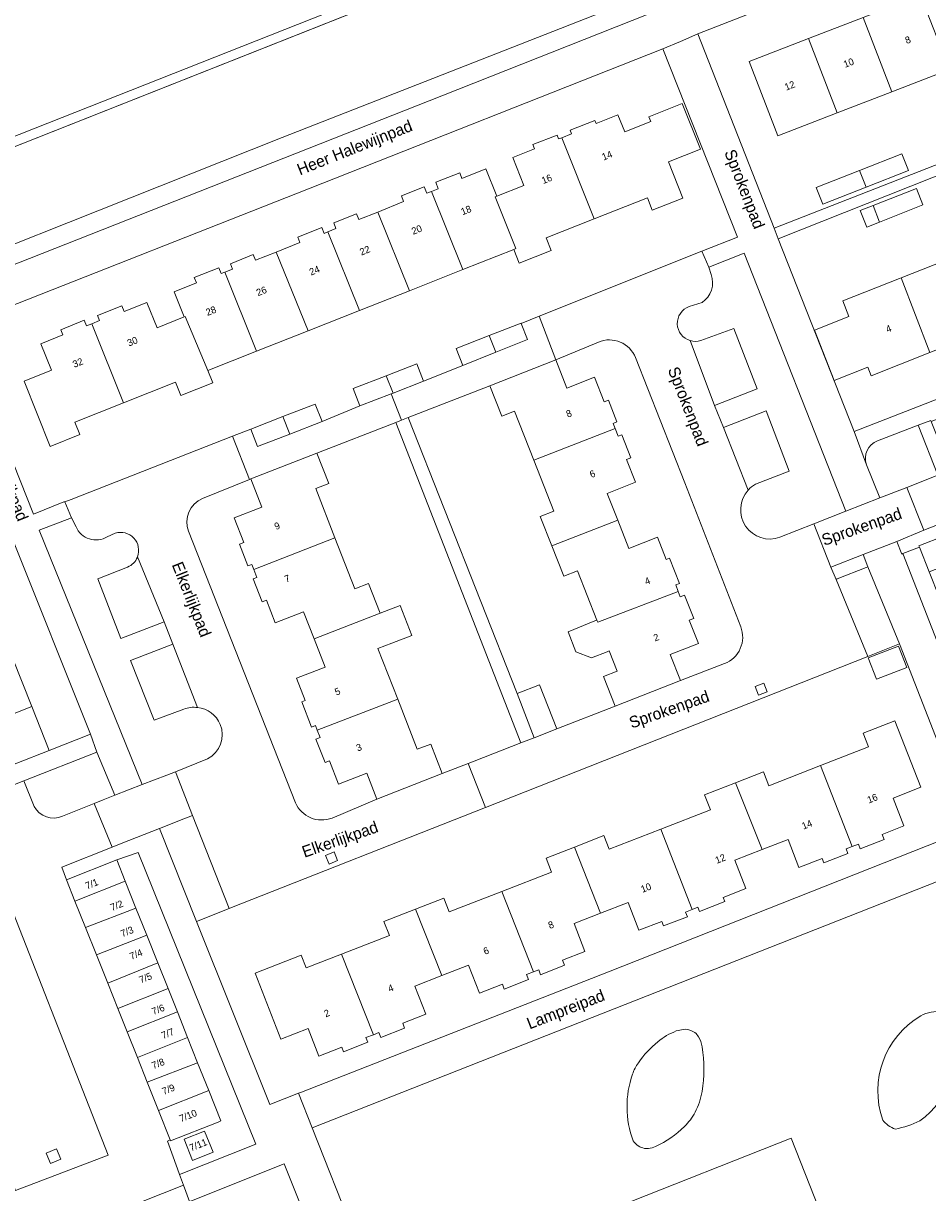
# Model space of a CAD drawing. Header units: metres. Extents: x 151448 to 154749, y 463108 to 465296.
# Tile 411 of 449: x 154455 to 154553, y 464586 to 464713. Entities that reach past the tile are written whole.
import ezdxf
from ezdxf.enums import TextEntityAlignment as Align

# ---------------------------------------------------------------- set-up
doc = ezdxf.new("R2010")
doc.units = ezdxf.units.M
for name, color, linetype, lineweight in [('B-PV-GK-BESCHOEIING-G', 253, 'Continuous', 9), ('B-PV-GR-BEPLANTING_CULTUUR_BODEMBEDEKKER-GV', 253, 'Continuous', 9), ('B-PV-GR-BEPLANTING_CULTUUR_HEESTERS-GV', 253, 'Continuous', 9), ('B-PV-GR-GROENVOORZIENING-GV', 253, 'Continuous', 9), ('B-PV-OG-BEBOUWING-GV', 1, 'Continuous', 9), ('B-PV-OG-BEBOUWING-T18', 2, 'Continuous', 9), ('B-PV-OG-TERREIN_BEGROEID-GV', 253, 'Continuous', 9), ('B-PV-OG-TERREIN_ERF-GV', 253, 'Continuous', 9), ('B-PV-OG-TERREIN_OEVER-GV', 253, 'Continuous', 9), ('B-PV-OG-TOPOGRAFIE-T18', 2, 'Continuous', 9), ('B-PV-OG-WATER_SLOOT-GV', 253, 'Continuous', 9), ('B-PV-VH-HALFVERHARDING_GRASBETONSTEEN-GV', 253, 'Continuous', 9), ('B-PV-VH-OPENVERHARDING_BETONSTRAATSTEEN-GV', 253, 'Continuous', 9), ('B-PV-VH-OPENVERHARDING_TEGEL-GV', 253, 'Continuous', 9)]:
    doc.layers.add(name, color=color, linetype=linetype, lineweight=lineweight)
doc.styles.add('Drong', font='txt', dxfattribs={"height": 1.8})

msp = doc.modelspace()

# ---------------------------------------------------------------- linework, layer by layer
at = {"layer": 'B-PV-GK-BESCHOEIING-G', "flags": 128}
msp.add_lwpolyline([(154430.828, 464690.141), (154449.265, 464697.349), (154518.059, 464724.611)], dxfattribs=at)
at = {"layer": 'B-PV-GR-BEPLANTING_CULTUUR_BODEMBEDEKKER-GV', "flags": 128}
for points in [[(154462.62, 464628.354), (154463.612, 464628.758), (154464.843, 464629.259), (154462.907, 464633.906), (154455.036, 464630.805), (154456.146, 464628.038)], [(154459.214, 464626.966), (154462.62, 464628.354)]]:
    msp.add_lwpolyline(points, dxfattribs=at)
at = {"layer": 'B-PV-GR-BEPLANTING_CULTUUR_BODEMBEDEKKER-GV'}
msp.add_lwpolyline([(154456.146, 464628.038, 0.3904218), (154459.214, 464626.966)], format="xyb", dxfattribs=at)
at = {"layer": 'B-PV-GR-BEPLANTING_CULTUUR_BODEMBEDEKKER-GV', "flags": 128}
for points in [[(154477.204, 464617.018), (154473.252, 464627.071), (154472.298, 464626.693), (154469.669, 464625.654), (154473.679, 464615.629)], [(154470.84, 464592.036), (154470.532, 464591.908), (154471.626, 464588.911), (154471.844, 464588.313), (154480.064, 464591.581), (154467.375, 464623.064), (154465.073, 464622.256), (154465.987, 464619.964), (154467.141, 464617.07), (154468.311, 464614.136), (154469.494, 464611.17), (154470.606, 464608.381), (154471.614, 464605.854), (154472.71, 464603.105), (154473.797, 464600.38), (154475, 464597.364), (154476.306, 464594.089), (154475.999, 464593.967), (154470.883, 464591.927)], [(154487.972, 464621.82), (154488.902, 464622.186), (154488.536, 464623.116), (154487.606, 464622.75)], [(154472.324, 464592.108), (154474.538, 464592.997), (154475.457, 464590.711), (154473.242, 464589.821)], [(154485.722, 464582.984), (154483.131, 464589.466), (154473.124, 464585.475), (154473.52, 464584.482), (154475.726, 464579.05), (154478.932, 464580.351)]]:
    msp.add_lwpolyline(points, close=True, dxfattribs=at)
at = {"layer": 'B-PV-GR-BEPLANTING_CULTUUR_HEESTERS-GV', "flags": 128}
for points in [[(154536.629, 464657.08), (154540.294, 464658.518), (154543.738, 464659.881), (154532.784, 464687.728), (154528.942, 464686.239), (154529.21, 464685.435)], [(154528.235, 464682.415), (154526.827, 464681.98)], [(154528.108, 464678.316), (154531.652, 464679.597), (154534.184, 464673.104), (154529.567, 464671.317), (154530.55, 464668.934), (154535.137, 464670.721), (154537.639, 464664.198), (154533.976, 464662.798)], [(154533.229, 464662.199), (154533.2, 464662.165)], [(154460.674, 464658.211), (154460.197, 464659.164), (154456.712, 464657.853), (154467.819, 464630.398), (154470.489, 464631.419), (154471.393, 464631.765), (154474.851, 464633.162)], [(154464.903, 464657.526), (154464.039, 464657.139)], [(154467.291, 464654.932), (154467.305, 464654.973)], [(154472.291, 464638.523), (154469.102, 464637.331), (154466.541, 464643.795), (154471.128, 464645.552), (154470.175, 464647.965), (154465.498, 464646.163), (154463.026, 464652.581), (154466.243, 464653.862)], [(154527.855, 464603.184), (154527.58, 464603.53)]]:
    msp.add_lwpolyline(points, dxfattribs=at)
at = {"layer": 'B-PV-GR-BEPLANTING_CULTUUR_HEESTERS-GV'}
for points in [[(154529.21, 464685.435, -0.3433007), (154528.235, 464682.415)], [(154526.827, 464681.98, 0.7258659), (154526.952, 464678.303)], [(154526.952, 464678.303, 0.1600338), (154528.108, 464678.316)], [(154533.2, 464662.165, 0.7810347), (154536.629, 464657.08)], [(154533.976, 464662.798, 0.0771502), (154533.229, 464662.199)], [(154464.039, 464657.139, -0.4612678), (154460.674, 464658.211)], [(154467.305, 464654.973, 0.6258356), (154464.903, 464657.526)], [(154466.243, 464653.862, 0.2030293), (154467.291, 464654.932)], [(154473.794, 464638.706, 0.1324634), (154472.291, 464638.523)], [(154476.225, 464636.891, 0.2727273), (154473.794, 464638.706)], [(154474.851, 464633.162, 0.3941518), (154476.225, 464636.891)], [(154525.45, 464603.798, 0.0832299), (154523.45, 464602.63)], [(154526.2, 464603.97, 0.0479256), (154525.45, 464603.798)], [(154527.001, 464603.867, 0.1236381), (154526.2, 464603.97)], [(154527.58, 464603.53, 0.0675832), (154527.001, 464603.867)], [(154523.45, 464602.63, 0.0673454), (154521.352, 464600.377)], [(154528.23, 464602.09, 0.0976163), (154527.855, 464603.184)], [(154528.225, 464597.268, 0.0777685), (154528.23, 464602.09)], [(154521.352, 464600.377, 0.0706988), (154520.72, 464599.13)], [(154520.72, 464599.13, 0.0876124), (154520.132, 464595.547)], [(154527.48, 464595.03, 0.0719935), (154528.225, 464597.268)], [(154520.132, 464595.547, 0.0942204), (154520.788, 464591.94)], [(154526.323, 464593.486, 0.0796103), (154527.48, 464595.03)], [(154523.22, 464591.34, 0.0824938), (154526.323, 464593.486)], [(154520.788, 464591.94, 0.0643207), (154521.341, 464591.405)], [(154521.341, 464591.405, 0.1072213), (154522.02, 464591.13)], [(154522.02, 464591.13, 0.0881437), (154522.44, 464591.113)], [(154522.44, 464591.113, 0.0650949), (154523.22, 464591.34)]]:
    msp.add_lwpolyline(points, format="xyb", dxfattribs=at)
at = {"layer": 'B-PV-GR-BEPLANTING_CULTUUR_HEESTERS-GV', "flags": 128}
for points in [[(154553.837, 464650.537), (154552.731, 464653.345), (154551.678, 464656.021), (154549.889, 464655.317), (154555.341, 464641.401), (154557.152, 464642.114), (154556.047, 464644.922), (154554.942, 464647.729)], [(154546.098, 464644.212), (154549.538, 464645.573), (154546.13, 464653.907), (154545.93, 464653.83), (154542.819, 464652.601), (154542.685, 464652.536)]]:
    msp.add_lwpolyline(points, close=True, dxfattribs=at)
at = {"layer": 'B-PV-GR-GROENVOORZIENING-GV', "flags": 128}
for points in [[(154533.952, 464640.978), (154534.318, 464640.048), (154535.248, 464640.414), (154534.882, 464641.344)], [(154458.565, 464591.082), (154457.461, 464590.613), (154457.929, 464589.509), (154459.034, 464589.977)]]:
    msp.add_lwpolyline(points, close=True, dxfattribs=at)
at = {"layer": 'B-PV-OG-BEBOUWING-GV', "flags": 128}
for points in [[(154545.599, 464713.177), (154548.723, 464705.17), (154554.912, 464707.561), (154551.791, 464715.569)], [(154548.723, 464705.17), (154545.599, 464713.177), (154539.717, 464710.904), (154542.815, 464702.887)], [(154542.815, 464702.887), (154539.717, 464710.904), (154533.294, 464708.423), (154536.391, 464700.405)], [(154513.082, 464700.199), (154516.599, 464691.433), (154522.333, 464693.703), (154522.853, 464692.389), (154526.155, 464693.695), (154524.61, 464697.6), (154528.041, 464698.958), (154526.094, 464703.877), (154522.496, 464702.453), (154522.695, 464701.951), (154519.884, 464700.84), (154519.155, 464702.682), (154516.799, 464701.75), (154516.672, 464702.073), (154513.991, 464701.012), (154514.145, 464700.62)], [(154516.599, 464691.433), (154513.082, 464700.199), (154512.748, 464700.067), (154512.58, 464700.49), (154509.97, 464699.457), (154510.157, 464698.986), (154507.797, 464698.052), (154508.99, 464695.035), (154506.065, 464693.878), (154505.885, 464693.807), (154508.132, 464688.238), (154507.906, 464688.147), (154508.488, 464686.676), (154511.948, 464688.045), (154511.419, 464689.383)], [(154545.921, 464694.851), (154550.508, 464696.646), (154549.795, 464698.469), (154545.216, 464696.677)], [(154506.065, 464693.878), (154504.898, 464696.827), (154502.319, 464695.807), (154502.08, 464696.411), (154499.492, 464695.387), (154499.764, 464694.699), (154499.031, 464694.409), (154502.404, 464685.969), (154507.906, 464688.147), (154508.132, 464688.238), (154505.885, 464693.807)], [(154545.216, 464696.677), (154540.529, 464694.843), (154541.242, 464693.02), (154545.921, 464694.851)], [(154493.222, 464692.177), (154496.657, 464683.695), (154502.404, 464685.969), (154499.031, 464694.409), (154498.519, 464694.206), (154498.246, 464694.895), (154495.779, 464693.918), (154496.023, 464693.304)], [(154546.68, 464692.887), (154547.37, 464691.103), (154552.053, 464692.949), (154551.351, 464694.729)], [(154491.269, 464681.562), (154496.657, 464683.695), (154493.222, 464692.177), (154491.187, 464691.359), (154490.935, 464691.985), (154488.48, 464690.998), (154488.724, 464690.393), (154487.837, 464690.037)], [(154547.37, 464691.103), (154546.68, 464692.887), (154545.283, 464692.337), (154545.997, 464690.562)], [(154491.269, 464681.562), (154487.837, 464690.037), (154487.447, 464689.88), (154487.195, 464690.507), (154484.6, 464689.464), (154484.827, 464688.9), (154482.26, 464687.868), (154485.706, 464679.36)], [(154482.26, 464687.868), (154480.04, 464686.976), (154479.791, 464687.596), (154477.324, 464686.604), (154477.555, 464686.033), (154476.713, 464685.694), (154480.147, 464677.16), (154485.706, 464679.36)], [(154555.653, 464687.406), (154549.702, 464685.07), (154552.819, 464677.005), (154558.787, 464679.368)], [(154472.354, 464680.866), (154472.46, 464680.911), (154474.907, 464675.086), (154480.147, 464677.16), (154476.713, 464685.694), (154476.335, 464685.542), (154476.083, 464686.17), (154473.433, 464685.104), (154473.662, 464684.534), (154471.267, 464683.571)], [(154549.702, 464685.07), (154549.521, 464684.999), (154543.407, 464682.601), (154544.077, 464680.895), (154540.353, 464679.421), (154542.499, 464673.999), (154546.098, 464675.424), (154546.468, 464674.491), (154552.819, 464677.005)], [(154462.383, 464680.132), (154465.804, 464671.594), (154471.419, 464673.816), (154471.988, 464672.378), (154475.438, 464673.743), (154474.907, 464675.086), (154472.46, 464680.911), (154472.354, 464680.866), (154469.411, 464679.683), (154468.311, 464682.419), (154465.851, 464681.429), (154465.598, 464682.058), (154462.995, 464681.01), (154463.214, 464680.466)], [(154457.868, 464666.887), (154461.075, 464668.156), (154460.539, 464669.511), (154465.804, 464671.594), (154462.383, 464680.132), (154461.81, 464679.901), (154461.566, 464680.509), (154459.018, 464679.484), (154459.244, 464678.922), (154456.882, 464677.972), (154458.027, 464675.123), (154455.078, 464673.939)], [(154508.718, 464680.152), (154508.704, 464680.187), (154505.247, 464678.855), (154505.968, 464677.052), (154509.407, 464678.418)], [(154505.968, 464677.052), (154505.247, 464678.855), (154501.684, 464677.44), (154502.4, 464675.635)], [(154494.879, 464672.648), (154498.161, 464673.913), (154497.438, 464675.789), (154494.124, 464674.511)], [(154518.852, 464668.804), (154518.627, 464669.377), (154519.044, 464669.541), (154518.126, 464671.876), (154517.66, 464671.692), (154516.619, 464674.345), (154513.638, 464673.174), (154512.447, 464676.227), (154505.322, 464673.428), (154506.607, 464670.157), (154508.001, 464670.705), (154510.089, 464665.39)], [(154491.299, 464671.268), (154494.665, 464672.565), (154494.879, 464672.648), (154494.124, 464674.511), (154490.576, 464673.143)], [(154482.988, 464670.098), (154483.743, 464668.222), (154487.219, 464669.578), (154486.485, 464671.461)], [(154483.743, 464668.222), (154482.988, 464670.098), (154479.535, 464668.751), (154480.27, 464666.868)], [(154519.128, 464658.927), (154517.993, 464661.817), (154521.052, 464663.018), (154520.089, 464665.471), (154520.541, 464665.649), (154519.563, 464668.138), (154519.174, 464667.985), (154518.852, 464668.804), (154510.089, 464665.39), (154512.243, 464659.906), (154510.768, 464659.327), (154512.016, 464656.149)], [(154479.541, 464663.377), (154480.73, 464660.323), (154477.746, 464659.162), (154478.78, 464656.506), (154478.314, 464656.325), (154479.224, 464653.987), (154479.64, 464654.149), (154479.85, 464653.609), (154488.615, 464657.023), (154486.547, 464662.334), (154487.943, 464662.877), (154486.668, 464666.152)], [(154525.65, 464651.243), (154525.379, 464651.932), (154525.802, 464652.098), (154524.73, 464654.826), (154524.357, 464654.68), (154523.41, 464657.09), (154520.326, 464655.878), (154519.128, 464658.927), (154512.016, 464656.149), (154513.299, 464652.884), (154514.787, 464653.469), (154516.879, 464648.142), (154516.973, 464647.904)], [(154558.258, 464655.519), (154557.153, 464658.327), (154551.627, 464656.152), (154551.678, 464656.021), (154552.731, 464653.345)], [(154486.362, 464646.13), (154493.474, 464648.908), (154492.232, 464652.097), (154490.756, 464651.523), (154488.615, 464657.023), (154479.85, 464653.609), (154480.183, 464652.755), (154479.794, 464652.604), (154480.764, 464650.112), (154481.217, 464650.288), (154482.173, 464647.833), (154485.235, 464649.025)], [(154525.888, 464641.617), (154524.787, 464644.421), (154527.833, 464645.617), (154526.849, 464648.124), (154527.325, 464648.311), (154526.335, 464650.831), (154525.882, 464650.652), (154525.65, 464651.243), (154516.973, 464647.904), (154516.879, 464648.142), (154516.657, 464648.055), (154513.765, 464646.893), (154514.602, 464644.731), (154516.305, 464644.082), (154517.98, 464644.731), (154518.187, 464644.812), (154519.05, 464642.616), (154517.59, 464642.042), (154518.844, 464638.85)], [(154486.362, 464646.13), (154487.55, 464643.08), (154484.462, 464641.877), (154485.402, 464639.464), (154485.029, 464639.319), (154486.092, 464636.588), (154486.515, 464636.752), (154486.707, 464636.258), (154495.384, 464639.597), (154493.254, 464645.067), (154494.744, 464645.647), (154496.916, 464646.493), (154495.658, 464649.726), (154493.474, 464648.908)], [(154446.449, 464644.204), (154449.521, 464636.285), (154455.893, 464638.801), (154452.774, 464646.701)], [(154546.159, 464644.062), (154547.059, 464641.754), (154550.314, 464643.023), (154549.414, 464645.332)], [(154512.554, 464636.397), (154510.692, 464641.171), (154508.262, 464640.209), (154510.122, 464635.448)], [(154486.707, 464636.258), (154487.014, 464635.471), (154486.56, 464635.294), (154487.542, 464632.772), (154488.019, 464632.957), (154488.996, 464630.448), (154492.046, 464631.635), (154493.139, 464628.829), (154500.191, 464631.575), (154498.947, 464634.77), (154497.485, 464634.201), (154495.384, 464639.597)], [(154540.998, 464632.433), (154544.431, 464623.704), (154545.095, 464623.963), (154545.29, 464623.463), (154547.869, 464624.468), (154547.657, 464625.011), (154550.017, 464625.93), (154548.845, 464628.938), (154551.833, 464630.102), (154549.039, 464637.272), (154545.625, 464635.942), (154546.202, 464634.461)], [(154531.85, 464630.582), (154534.728, 464623.373), (154537.506, 464624.456), (154538.68, 464621.444), (154541.195, 464622.424), (154541.385, 464621.937), (154543.964, 464622.942), (154543.767, 464623.446), (154544.431, 464623.704), (154540.998, 464632.433), (154535.438, 464630.267), (154534.859, 464631.754)], [(154527.165, 464616.92), (154527.766, 464617.154), (154527.948, 464616.688), (154530.69, 464617.756), (154530.508, 464618.222), (154532.946, 464619.172), (154531.76, 464622.217), (154534.728, 464623.373), (154531.85, 464630.582), (154528.491, 464629.273), (154529.12, 464627.66), (154523.773, 464625.577)], [(154514.457, 464623.651), (154517.256, 464616.503), (154520.242, 464617.666), (154521.41, 464614.667), (154523.884, 464615.631), (154524.077, 464615.136), (154526.639, 464616.134), (154526.442, 464616.638), (154527.165, 464616.92), (154523.773, 464625.577), (154518.218, 464623.412), (154517.642, 464624.892)], [(154506.63, 464618.87), (154510.024, 464610.191), (154510.596, 464610.414), (154510.805, 464609.877), (154513.392, 464610.885), (154513.173, 464611.449), (154515.591, 464612.392), (154514.42, 464615.398), (154517.256, 464616.503), (154514.457, 464623.651), (154511.395, 464622.458), (154511.981, 464620.955)], [(154465.073, 464622.256), (154459.65, 464620.094), (154460.56, 464617.812), (154465.987, 464619.964)], [(154461.697, 464614.96), (154467.141, 464617.07), (154465.987, 464619.964), (154460.56, 464617.812)], [(154510.024, 464610.191), (154506.63, 464618.87), (154500.941, 464616.654), (154500.364, 464618.134), (154497.312, 464616.945), (154500.16, 464609.773), (154503.039, 464610.894), (154504.211, 464607.886), (154506.675, 464608.846), (154506.879, 464608.322), (154509.499, 464609.343), (154509.282, 464609.902)], [(154467.141, 464617.07), (154461.697, 464614.96), (154462.875, 464612.008), (154468.311, 464614.136)], [(154492.762, 464603.4), (154493.348, 464603.628), (154493.549, 464603.112), (154496.134, 464604.119), (154495.931, 464604.639), (154498.404, 464605.603), (154497.225, 464608.63), (154500.16, 464609.773), (154497.312, 464616.945), (154493.893, 464615.613), (154494.481, 464614.106), (154489.325, 464612.098)], [(154468.311, 464614.136), (154462.875, 464612.008), (154464.088, 464608.967), (154469.494, 464611.17)], [(154465.187, 464606.21), (154470.606, 464608.381), (154469.494, 464611.17), (154464.088, 464608.967)], [(154492.762, 464603.4), (154489.325, 464612.098), (154485.508, 464610.611), (154484.973, 464611.985), (154480.002, 464610.049), (154482.778, 464602.922), (154485.708, 464604.063), (154486.866, 464601.091), (154489.35, 464602.058), (154489.545, 464601.558), (154492.155, 464602.575), (154491.956, 464603.086)], [(154466.179, 464603.722), (154471.614, 464605.854), (154470.606, 464608.381), (154465.187, 464606.21)], [(154471.614, 464605.854), (154466.179, 464603.722), (154467.293, 464600.929), (154472.71, 464603.105)], [(154467.293, 464600.929), (154468.351, 464598.276), (154473.797, 464600.38), (154472.71, 464603.105)], [(154468.351, 464598.276), (154469.569, 464595.222), (154475, 464597.364), (154473.797, 464600.38)], [(154475, 464597.364), (154469.569, 464595.222), (154470.84, 464592.036), (154470.883, 464591.927), (154475.999, 464593.967), (154476.306, 464594.089)], [(154472.324, 464592.108), (154473.242, 464589.821), (154475.457, 464590.711), (154474.538, 464592.997)]]:
    msp.add_lwpolyline(points, close=True, dxfattribs=at)
at = {"layer": 'B-PV-OG-TERREIN_BEGROEID-GV', "flags": 128}
for points in [[(154521.691, 464715.398), (154520.763, 464715.035), (154482.923, 464700.238), (154430.273, 464679.3), (154408.608, 464700.119), (154392.04, 464716.133), (154391.888, 464716.074)], [(154382.665, 464715.31), (154366.164, 464708.727), (154332.347, 464695.337), (154333.519, 464692.405), (154339.571, 464694.817), (154391.898, 464715.667), (154398.302, 464709.591), (154429.905, 464679.153), (154431.454, 464677.661), (154445.213, 464683.079), (154500.139, 464704.706), (154522.419, 464713.523), (154521.691, 464715.398)], [(154547.402, 464661.336), (154550.329, 464662.456), (154553.671, 464663.783), (154551.546, 464669.175), (154547.166, 464667.498)], [(154545.965, 464664.905), (154547.402, 464661.336)], [(154527.58, 464603.53), (154527.855, 464603.184)]]:
    msp.add_lwpolyline(points, dxfattribs=at)
at = {"layer": 'B-PV-OG-TERREIN_BEGROEID-GV'}
for points in [[(154547.166, 464667.498, 0.4091163), (154545.965, 464664.905)], [(154547.72, 464594.19, -0.3582138), (154551.83, 464605.44)], [(154551.83, 464605.44, 0.3582138), (154547.72, 464594.19)], [(154551.83, 464605.44, -0.1510055), (154554.107, 464605.876)], [(154554.107, 464605.876, 0.1510055), (154551.83, 464605.44)], [(154523.45, 464602.63, -0.0832299), (154525.45, 464603.798)], [(154525.45, 464603.798, -0.0479256), (154526.2, 464603.97)], [(154526.2, 464603.97, -0.1236381), (154527.001, 464603.867)], [(154527.001, 464603.867, -0.0675832), (154527.58, 464603.53)], [(154555.33, 464604.28, -0.3116307), (154551.726, 464594.095)], [(154551.726, 464594.095, 0.3116307), (154555.33, 464604.28)], [(154521.352, 464600.377, -0.0673454), (154523.45, 464602.63)], [(154527.855, 464603.184, -0.0976163), (154528.23, 464602.09)], [(154528.23, 464602.09, -0.0777685), (154528.225, 464597.268)], [(154520.72, 464599.13, -0.0706988), (154521.352, 464600.377)], [(154520.132, 464595.547, -0.0876124), (154520.72, 464599.13)], [(154528.225, 464597.268, -0.0719935), (154527.48, 464595.03)], [(154520.788, 464591.94, -0.0942204), (154520.132, 464595.547)], [(154527.48, 464595.03, -0.0796103), (154526.323, 464593.486)], [(154526.323, 464593.486, -0.0824938), (154523.22, 464591.34)], [(154549.083, 464593.213, -0.1530563), (154547.72, 464594.19)], [(154547.72, 464594.19, 0.1530563), (154549.083, 464593.213)], [(154551.726, 464594.095, -0.0650323), (154549.083, 464593.213)], [(154549.083, 464593.213, 0.0650323), (154551.726, 464594.095)], [(154521.341, 464591.405, -0.0643207), (154520.788, 464591.94)], [(154522.02, 464591.13, -0.1072213), (154521.341, 464591.405)], [(154522.44, 464591.113, -0.0881437), (154522.02, 464591.13)], [(154523.22, 464591.34, -0.0650949), (154522.44, 464591.113)]]:
    msp.add_lwpolyline(points, format="xyb", dxfattribs=at)
at = {"layer": 'B-PV-OG-TERREIN_BEGROEID-GV', "flags": 128}
for points in [[(154486.17, 464593.338), (154517.623, 464513.781), (154550.655, 464526.946), (154587.411, 464541.511), (154582.619, 464553.655), (154556.076, 464620.919)], [(154554.504, 464549.984), (154537.836, 464592.222), (154519.104, 464584.832), (154535.81, 464542.576)], [(154554.504, 464549.984), (154535.81, 464542.576), (154519.104, 464584.832), (154537.836, 464592.222)]]:
    msp.add_lwpolyline(points, close=True, dxfattribs=at)
at = {"layer": 'B-PV-OG-TERREIN_ERF-GV', "flags": 128}
for points in [[(154527.781, 464711.405), (154536.008, 464690.424), (154581.473, 464708.223), (154573.233, 464729.13)], [(154566.879, 464712.184), (154561.107, 464709.954), (154554.912, 464707.561), (154548.723, 464705.17), (154542.815, 464702.887), (154536.391, 464700.405), (154533.294, 464708.423), (154539.717, 464710.904), (154545.599, 464713.177), (154551.791, 464715.569), (154557.997, 464717.967), (154563.767, 464720.196), (154570.191, 464722.678), (154573.289, 464714.661)], [(154536.008, 464690.424), (154536.452, 464689.291), (154581.83, 464707.318), (154581.473, 464708.223)], [(154581.83, 464707.318), (154536.452, 464689.291), (154544.629, 464668.487), (154590.153, 464686.223), (154585.302, 464698.341)], [(154496.657, 464683.695), (154491.269, 464681.562), (154485.706, 464679.36), (154480.147, 464677.16), (154474.907, 464675.086), (154475.438, 464673.743), (154471.988, 464672.378), (154471.419, 464673.816), (154465.804, 464671.594), (154460.539, 464669.511), (154461.075, 464668.156), (154457.868, 464666.887), (154455.078, 464673.939), (154458.027, 464675.123), (154456.882, 464677.972), (154459.244, 464678.922), (154459.018, 464679.484), (154461.566, 464680.509), (154461.81, 464679.901), (154462.383, 464680.132), (154463.214, 464680.466), (154462.995, 464681.01), (154465.598, 464682.058), (154465.851, 464681.429), (154468.311, 464682.419), (154469.411, 464679.683), (154472.354, 464680.866), (154471.267, 464683.571), (154473.662, 464684.534), (154473.433, 464685.104), (154476.083, 464686.17), (154476.335, 464685.542), (154476.713, 464685.694), (154477.555, 464686.033), (154477.324, 464686.604), (154479.791, 464687.596), (154480.04, 464686.976), (154482.26, 464687.868), (154484.827, 464688.9), (154484.6, 464689.464), (154487.195, 464690.507), (154487.447, 464689.88), (154487.837, 464690.037), (154488.724, 464690.393), (154488.48, 464690.998), (154490.935, 464691.985), (154491.187, 464691.359), (154493.222, 464692.177), (154496.023, 464693.304), (154495.779, 464693.918), (154498.246, 464694.895), (154498.519, 464694.206), (154499.031, 464694.409), (154499.764, 464694.699), (154499.492, 464695.387), (154502.08, 464696.411), (154502.319, 464695.807), (154504.898, 464696.827), (154506.065, 464693.878), (154508.99, 464695.035), (154507.797, 464698.052), (154510.157, 464698.986), (154509.97, 464699.457), (154512.58, 464700.49), (154512.748, 464700.067), (154513.082, 464700.199), (154514.145, 464700.62), (154513.991, 464701.012), (154516.672, 464702.073), (154516.799, 464701.75), (154519.155, 464702.682), (154519.884, 464700.84), (154522.695, 464701.951), (154522.496, 464702.453), (154526.094, 464703.877), (154528.041, 464698.958), (154524.61, 464697.6), (154526.155, 464693.695), (154522.853, 464692.389), (154522.333, 464693.703), (154516.599, 464691.433), (154511.419, 464689.383), (154511.948, 464688.045), (154508.488, 464686.676), (154507.906, 464688.147), (154502.404, 464685.969)], [(154545.216, 464696.677), (154549.795, 464698.469), (154550.508, 464696.646), (154545.921, 464694.851), (154541.242, 464693.02), (154540.529, 464694.843)], [(154555.653, 464687.406), (154561.823, 464689.828), (154567.981, 464692.245), (154573.744, 464694.507), (154580.054, 464696.984), (154583.201, 464689.034), (154576.846, 464686.518), (154571.089, 464684.239), (154564.949, 464681.808), (154558.787, 464679.368), (154552.819, 464677.005), (154546.468, 464674.491), (154546.098, 464675.424), (154542.499, 464673.999), (154540.353, 464679.421), (154544.077, 464680.895), (154543.407, 464682.601), (154549.521, 464684.999), (154549.702, 464685.07)], [(154547.37, 464691.103), (154545.997, 464690.562), (154545.283, 464692.337), (154546.68, 464692.887), (154551.351, 464694.729), (154552.053, 464692.949)], [(154516.879, 464648.142), (154514.787, 464653.469), (154513.299, 464652.884), (154512.016, 464656.149), (154510.768, 464659.327), (154512.243, 464659.906), (154510.089, 464665.39), (154508.001, 464670.705), (154506.607, 464670.157), (154505.322, 464673.428), (154496.521, 464669.995), (154508.262, 464640.209), (154510.692, 464641.171), (154512.554, 464636.397), (154518.844, 464638.85), (154517.59, 464642.042), (154519.05, 464642.616), (154518.187, 464644.812), (154517.98, 464644.731), (154516.305, 464644.082), (154514.602, 464644.731), (154513.765, 464646.893), (154516.657, 464648.055)], [(154500.191, 464631.575), (154502.995, 464632.669), (154503.623, 464632.913), (154503.645, 464632.922), (154504.65, 464633.314), (154508.683, 464634.887), (154495.17, 464669.468), (154486.668, 464666.152), (154487.943, 464662.877), (154486.547, 464662.334), (154488.615, 464657.023), (154490.756, 464651.523), (154492.232, 464652.097), (154493.474, 464648.908), (154495.658, 464649.726), (154496.916, 464646.493), (154494.744, 464645.647), (154493.254, 464645.067), (154495.384, 464639.597), (154497.485, 464634.201), (154498.947, 464634.77)], [(154496.521, 464669.995), (154495.781, 464669.707), (154495.17, 464669.468), (154508.683, 464634.887), (154510.122, 464635.448), (154508.262, 464640.209)], [(154449.427, 464655.225), (154452.774, 464646.701), (154455.893, 464638.801), (154457.761, 464634.087), (154462.222, 464635.842), (154453.794, 464656.977)], [(154416.322, 464617.851), (154419.748, 464619.132), (154454.269, 464632.713), (154457.761, 464634.087), (154455.893, 464638.801), (154449.521, 464636.285), (154443.662, 464633.972), (154437.613, 464631.584), (154431.536, 464629.185), (154425.373, 464626.752), (154419.142, 464624.292), (154416.023, 464632.191), (154422.264, 464634.655), (154428.364, 464637.063), (154434.512, 464639.491), (154440.529, 464641.867), (154446.449, 464644.204), (154452.774, 464646.701), (154449.427, 464655.225), (154408.094, 464638.639)], [(154477.204, 464617.018), (154473.679, 464615.629), (154481.583, 464595.87), (154484.687, 464597.085), (154485.004, 464597.208), (154518.129, 464610.167), (154554.064, 464624.377), (154554.624, 464624.598), (154557.297, 464625.655), (154549.538, 464645.573), (154546.098, 464644.212), (154504.86, 464627.934), (154477.277, 464617.046)], [(154546.159, 464644.062), (154549.414, 464645.332), (154550.314, 464643.023), (154547.059, 464641.754)], [(154534.728, 464623.373), (154531.76, 464622.217), (154532.946, 464619.172), (154530.508, 464618.222), (154530.69, 464617.756), (154527.948, 464616.688), (154527.766, 464617.154), (154527.165, 464616.92), (154526.442, 464616.638), (154526.639, 464616.134), (154524.077, 464615.136), (154523.884, 464615.631), (154521.41, 464614.667), (154520.242, 464617.666), (154517.256, 464616.503), (154514.42, 464615.398), (154515.591, 464612.392), (154513.173, 464611.449), (154513.392, 464610.885), (154510.805, 464609.877), (154510.596, 464610.414), (154510.024, 464610.191), (154509.282, 464609.902), (154509.499, 464609.343), (154506.879, 464608.322), (154506.675, 464608.846), (154504.211, 464607.886), (154503.039, 464610.894), (154500.16, 464609.773), (154497.225, 464608.63), (154498.404, 464605.603), (154495.931, 464604.639), (154496.134, 464604.119), (154493.549, 464603.112), (154493.348, 464603.628), (154492.762, 464603.4), (154491.956, 464603.086), (154492.155, 464602.575), (154489.545, 464601.558), (154489.35, 464602.058), (154486.866, 464601.091), (154485.708, 464604.063), (154482.778, 464602.922), (154480.002, 464610.049), (154484.973, 464611.985), (154485.508, 464610.611), (154489.325, 464612.098), (154494.481, 464614.106), (154493.893, 464615.613), (154497.312, 464616.945), (154500.364, 464618.134), (154500.941, 464616.654), (154506.63, 464618.87), (154511.981, 464620.955), (154511.395, 464622.458), (154514.457, 464623.651), (154517.642, 464624.892), (154518.218, 464623.412), (154523.773, 464625.577), (154529.12, 464627.66), (154528.491, 464629.273), (154531.85, 464630.582), (154534.859, 464631.754), (154535.438, 464630.267), (154540.998, 464632.433), (154546.202, 464634.461), (154545.625, 464635.942), (154549.039, 464637.272), (154551.833, 464630.102), (154548.845, 464628.938), (154550.017, 464625.93), (154547.657, 464625.011), (154547.869, 464624.468), (154545.29, 464623.463), (154545.095, 464623.963), (154544.431, 464623.704), (154543.767, 464623.446), (154543.964, 464622.942), (154541.385, 464621.937), (154541.195, 464622.424), (154538.68, 464621.444), (154537.506, 464624.456)]]:
    msp.add_lwpolyline(points, close=True, dxfattribs=at)
for points in [[(154448.014, 464679.835), (154456.086, 464659.581), (154459.351, 464660.91), (154459.477, 464660.892), (154460.163, 464661.161), (154477.563, 464667.978), (154479.535, 464668.751), (154482.988, 464670.098), (154486.485, 464671.461), (154487.219, 464669.578), (154491.299, 464671.268), (154490.576, 464673.143), (154494.124, 464674.511), (154497.438, 464675.789), (154498.161, 464673.913), (154502.4, 464675.635), (154501.684, 464677.44), (154505.247, 464678.855), (154508.704, 464680.187), (154508.718, 464680.152), (154510.656, 464680.93), (154528.197, 464687.967), (154532.069, 464689.456), (154523.997, 464709.799), (154485.753, 464694.668), (154451.959, 464681.386)], [(154517.064, 464678.155), (154512.447, 464676.227), (154513.638, 464673.174), (154516.619, 464674.345), (154517.66, 464671.692), (154518.126, 464671.876), (154519.044, 464669.541), (154518.627, 464669.377), (154518.852, 464668.804)], [(154532.399, 464647.412), (154526.38, 464662.947), (154521.046, 464676.472)], [(154518.852, 464668.804), (154519.174, 464667.985), (154519.563, 464668.138), (154520.541, 464665.649), (154520.089, 464665.471), (154521.052, 464663.018), (154517.993, 464661.817), (154519.128, 464658.927), (154520.326, 464655.878), (154523.41, 464657.09), (154524.357, 464654.68), (154524.73, 464654.826), (154525.802, 464652.098), (154525.379, 464651.932), (154525.65, 464651.243), (154525.882, 464650.652), (154526.335, 464650.831), (154527.325, 464648.311), (154526.849, 464648.124), (154527.833, 464645.617), (154524.787, 464644.421), (154525.888, 464641.617), (154530.654, 464643.447)], [(154479.404, 464663.322), (154474.324, 464661.259)], [(154488.308, 464626.772), (154493.139, 464628.829), (154492.046, 464631.635), (154488.996, 464630.448), (154488.019, 464632.957), (154487.542, 464632.772), (154486.56, 464635.294), (154487.014, 464635.471), (154486.707, 464636.258), (154486.515, 464636.752), (154486.092, 464636.588), (154485.029, 464639.319), (154485.402, 464639.464), (154484.462, 464641.877), (154487.55, 464643.08), (154486.362, 464646.13), (154485.235, 464649.025), (154482.173, 464647.833), (154481.217, 464650.288), (154480.764, 464650.112), (154479.794, 464652.604), (154480.183, 464652.755), (154479.85, 464653.609), (154479.64, 464654.149), (154479.224, 464653.987), (154478.314, 464656.325), (154478.78, 464656.506), (154477.746, 464659.162), (154480.73, 464660.323), (154479.541, 464663.377), (154479.404, 464663.322)], [(154472.8, 464657.73), (154484.348, 464628.426)]]:
    msp.add_lwpolyline(points, dxfattribs=at)
at = {"layer": 'B-PV-OG-TERREIN_ERF-GV'}
for points in [[(154521.046, 464676.472, 0.4185834), (154517.064, 464678.155)], [(154474.324, 464661.259, 0.4018792), (154472.8, 464657.73)], [(154530.654, 464643.447, 0.4168526), (154532.399, 464647.412)], [(154484.348, 464628.426, 0.3975266), (154488.308, 464626.772)]]:
    msp.add_lwpolyline(points, format="xyb", dxfattribs=at)
at = {"layer": 'B-PV-OG-TERREIN_OEVER-GV', "flags": 128}
for points in [[(154520.763, 464715.035), (154517.129, 464724.243), (154449.265, 464697.349), (154439.477, 464693.522), (154430.828, 464690.141)], [(154391.888, 464716.074), (154392.04, 464716.133), (154408.608, 464700.119), (154430.273, 464679.3), (154482.923, 464700.238), (154520.763, 464715.035)]]:
    msp.add_lwpolyline(points, dxfattribs=at)
at = {"layer": 'B-PV-OG-WATER_SLOOT-GV', "flags": 128}
msp.add_lwpolyline([(154387.814, 464726.438), (154398.541, 464716.275), (154412.581, 464703.027), (154438.034, 464694.032), (154517.691, 464725.541), (154518.059, 464724.611)], dxfattribs=at)
msp.add_lwpolyline([(154517.129, 464724.243), (154518.059, 464724.611), (154517.691, 464725.541), (154438.034, 464694.032), (154439.477, 464693.522), (154449.265, 464697.349)], close=True, dxfattribs=at)
at = {"layer": 'B-PV-VH-HALFVERHARDING_GRASBETONSTEEN-GV', "flags": 128}
msp.add_lwpolyline([(154554.838, 464664.8), (154552.947, 464669.558), (154552.896, 464669.692), (154551.546, 464669.175), (154553.671, 464663.783), (154554.6, 464664.152)], dxfattribs=at)
at = {"layer": 'B-PV-VH-OPENVERHARDING_BETONSTRAATSTEEN-GV', "flags": 128}
for points in [[(154529.21, 464685.435), (154528.942, 464686.239), (154528.197, 464687.967), (154510.656, 464680.93), (154512.447, 464676.227), (154517.064, 464678.155)], [(154526.827, 464681.98), (154528.235, 464682.415)], [(154526.952, 464678.303), (154529.567, 464671.317), (154534.184, 464673.104), (154531.652, 464679.597), (154528.108, 464678.316)], [(154533.2, 464662.165), (154530.55, 464668.934), (154529.567, 464671.317), (154526.952, 464678.303)], [(154521.046, 464676.472), (154526.38, 464662.947), (154532.399, 464647.412)], [(154533.976, 464662.798), (154537.639, 464664.198), (154535.137, 464670.721), (154530.55, 464668.934), (154533.2, 464662.165), (154533.229, 464662.199)], [(154474.324, 464661.259), (154479.404, 464663.322), (154477.563, 464667.978), (154460.163, 464661.161), (154459.477, 464660.892), (154460.197, 464659.164), (154460.674, 464658.211)], [(154553.671, 464663.783), (154550.329, 464662.456), (154552.146, 464657.849), (154556.652, 464659.598)], [(154530.654, 464643.447), (154525.888, 464641.617), (154518.844, 464638.85), (154512.554, 464636.397), (154510.122, 464635.448), (154508.683, 464634.887), (154504.65, 464633.314), (154503.645, 464632.922), (154503.623, 464632.913), (154502.995, 464632.669), (154504.86, 464627.934), (154546.098, 464644.212), (154542.685, 464652.536), (154542.139, 464653.871), (154540.294, 464658.518), (154536.629, 464657.08)], [(154464.039, 464657.139), (154464.903, 464657.526)], [(154484.348, 464628.426), (154472.8, 464657.73)], [(154470.175, 464647.965), (154467.305, 464654.973), (154467.291, 464654.932)], [(154467.305, 464654.973), (154470.175, 464647.965)], [(154466.243, 464653.862), (154463.026, 464652.581), (154465.498, 464646.163), (154470.175, 464647.965)], [(154470.175, 464647.965), (154471.128, 464645.552), (154473.794, 464638.706)], [(154473.794, 464638.706), (154471.128, 464645.552), (154466.541, 464643.795), (154469.102, 464637.331), (154472.291, 464638.523)], [(154474.851, 464633.162), (154471.393, 464631.765), (154473.252, 464627.071), (154477.204, 464617.018), (154477.277, 464617.046), (154504.86, 464627.934), (154502.995, 464632.669), (154500.191, 464631.575), (154493.139, 464628.829), (154488.308, 464626.772)], [(154456.146, 464628.038), (154455.036, 464630.805), (154417.425, 464615.826), (154422.905, 464601.469), (154430.123, 464583.145)], [(154471.844, 464588.313), (154471.626, 464588.911), (154470.532, 464591.908), (154470.84, 464592.036), (154469.569, 464595.222), (154468.351, 464598.276), (154467.293, 464600.929), (154466.179, 464603.722), (154465.187, 464606.21), (154464.088, 464608.967), (154462.875, 464612.008), (154461.697, 464614.96), (154460.56, 464617.812), (154459.65, 464620.094), (154459.124, 464621.485), (154464.562, 464623.635), (154462.62, 464628.354), (154459.214, 464626.966)], [(154430.401, 464582.219), (154430.406, 464582.196), (154434.229, 464572.094), (154434.232, 464572.087), (154442.424, 464575.34), (154472.26, 464587.172), (154471.844, 464588.313)]]:
    msp.add_lwpolyline(points, dxfattribs=at)
at = {"layer": 'B-PV-VH-OPENVERHARDING_BETONSTRAATSTEEN-GV'}
for points in [[(154528.235, 464682.415, 0.3433007), (154529.21, 464685.435)], [(154526.952, 464678.303, -0.7258659), (154526.827, 464681.98)], [(154517.064, 464678.155, -0.4185834), (154521.046, 464676.472)], [(154528.108, 464678.316, -0.1600338), (154526.952, 464678.303)], [(154536.629, 464657.08, -0.7810347), (154533.2, 464662.165)], [(154533.229, 464662.199, -0.0771502), (154533.976, 464662.798)], [(154472.8, 464657.73, -0.4018792), (154474.324, 464661.259)], [(154460.674, 464658.211, 0.4612678), (154464.039, 464657.139)], [(154464.903, 464657.526, -0.6258356), (154467.305, 464654.973)], [(154467.291, 464654.932, -0.2030293), (154466.243, 464653.862)], [(154532.399, 464647.412, -0.4168526), (154530.654, 464643.447)], [(154472.291, 464638.523, -0.1324634), (154473.794, 464638.706)], [(154473.794, 464638.706, -0.2727273), (154476.225, 464636.891)], [(154476.225, 464636.891, -0.3941518), (154474.851, 464633.162)], [(154459.214, 464626.966, -0.3904218), (154456.146, 464628.038)], [(154488.308, 464626.772, -0.3975266), (154484.348, 464628.426)]]:
    msp.add_lwpolyline(points, format="xyb", dxfattribs=at)
at = {"layer": 'B-PV-VH-OPENVERHARDING_BETONSTRAATSTEEN-GV', "flags": 128}
for points in [[(154543.738, 464659.881), (154540.294, 464658.518), (154542.139, 464653.871), (154545.604, 464655.233), (154549.259, 464656.642), (154552.146, 464657.849), (154550.329, 464662.456), (154547.402, 464661.336)], [(154534.318, 464640.048), (154533.952, 464640.978), (154534.882, 464641.344), (154535.248, 464640.414)], [(154462.62, 464628.354), (154464.562, 464623.635), (154465.554, 464624.027), (154469.669, 464625.654), (154472.298, 464626.693), (154473.252, 464627.071), (154471.393, 464631.765), (154470.489, 464631.419), (154467.819, 464630.398), (154464.843, 464629.259), (154463.612, 464628.758)], [(154454.151, 464586.575), (154464.158, 464590.387), (154451.469, 464622.645), (154446.589, 464620.761), (154441.755, 464618.904)], [(154451.469, 464622.645), (154464.158, 464590.387), (154454.151, 464586.575), (154441.755, 464618.904), (154446.589, 464620.761)], [(154488.902, 464622.186), (154487.972, 464621.82), (154487.606, 464622.75), (154488.536, 464623.116)], [(154457.461, 464590.613), (154458.565, 464591.082), (154459.034, 464589.977), (154457.929, 464589.509)]]:
    msp.add_lwpolyline(points, close=True, dxfattribs=at)
at = {"layer": 'B-PV-VH-OPENVERHARDING_TEGEL-GV', "flags": 128}
for points in [[(154522.419, 464713.523), (154500.139, 464704.706), (154445.213, 464683.079), (154431.454, 464677.661), (154429.517, 464676.767), (154414.257, 464670.756), (154411.481, 464669.662), (154409.158, 464668.747), (154357.945, 464648.561), (154359.456, 464644.747), (154371.183, 464649.357), (154372.858, 464650.016), (154380.371, 464652.969), (154395.77, 464659.134), (154399.404, 464660.594), (154445.095, 464678.793), (154446.554, 464679.312), (154448.014, 464679.835), (154451.959, 464681.386), (154485.753, 464694.668), (154523.997, 464709.799), (154525.887, 464710.601), (154527.781, 464711.405), (154573.233, 464729.13)], [(154590.153, 464686.223), (154544.629, 464668.487), (154545.965, 464664.905)], [(154547.166, 464667.498), (154551.546, 464669.175), (154552.896, 464669.692), (154552.947, 464669.558), (154592.262, 464684.99)], [(154555.341, 464641.401), (154549.889, 464655.317), (154549.778, 464655.273), (154549.259, 464656.642), (154545.604, 464655.233), (154546.13, 464653.907), (154549.538, 464645.573), (154557.297, 464625.655)], [(154430.123, 464583.145), (154422.905, 464601.469), (154417.425, 464615.826), (154455.036, 464630.805), (154462.907, 464633.906), (154462.222, 464635.842), (154457.761, 464634.087), (154454.269, 464632.713)]]:
    msp.add_lwpolyline(points, dxfattribs=at)
for points in [[(154536.452, 464689.291), (154536.008, 464690.424), (154527.781, 464711.405), (154525.887, 464710.601), (154523.997, 464709.799), (154532.069, 464689.456), (154528.197, 464687.967), (154528.942, 464686.239), (154532.784, 464687.728), (154543.738, 464659.881), (154547.402, 464661.336), (154545.965, 464664.905), (154544.629, 464668.487)], [(154505.322, 464673.428), (154512.447, 464676.227), (154510.656, 464680.93), (154508.718, 464680.152), (154509.407, 464678.418), (154505.968, 464677.052), (154502.4, 464675.635), (154498.161, 464673.913), (154494.879, 464672.648), (154494.665, 464672.565), (154495.781, 464669.707), (154496.521, 464669.995)], [(154464.843, 464629.259), (154467.819, 464630.398), (154456.712, 464657.853), (154460.197, 464659.164), (154459.477, 464660.892), (154459.351, 464660.91), (154456.086, 464659.581), (154448.014, 464679.835), (154446.554, 464679.312), (154445.095, 464678.793), (154453.419, 464657.918), (154453.794, 464656.977), (154462.222, 464635.842), (154462.907, 464633.906)], [(154477.563, 464667.978), (154479.404, 464663.322), (154479.541, 464663.377), (154486.668, 464666.152), (154495.17, 464669.468), (154495.781, 464669.707), (154494.665, 464672.565), (154491.299, 464671.268), (154487.219, 464669.578), (154483.743, 464668.222), (154480.27, 464666.868), (154479.535, 464668.751)], [(154549.889, 464655.317), (154551.678, 464656.021), (154551.627, 464656.152), (154557.153, 464658.327), (154556.652, 464659.598), (154552.146, 464657.849), (154549.259, 464656.642), (154549.778, 464655.273)], [(154546.13, 464653.907), (154545.604, 464655.233), (154542.139, 464653.871), (154542.685, 464652.536), (154542.819, 464652.601), (154545.93, 464653.83)], [(154473.124, 464585.475), (154483.131, 464589.466), (154485.722, 464582.984), (154498.799, 464550.268), (154514.671, 464510.033), (154516.67, 464504.964), (154520.432, 464506.49), (154518.81, 464510.72), (154517.623, 464513.781), (154486.17, 464593.338), (154484.687, 464597.085), (154481.583, 464595.87), (154473.679, 464615.629), (154469.669, 464625.654), (154465.554, 464624.027), (154464.562, 464623.635), (154459.124, 464621.485), (154459.65, 464620.094), (154465.073, 464622.256), (154467.375, 464623.064), (154480.064, 464591.581), (154471.844, 464588.313), (154472.26, 464587.172), (154472.909, 464585.392)], [(154486.17, 464593.338), (154556.076, 464620.919), (154554.624, 464624.598), (154554.064, 464624.377), (154518.129, 464610.167), (154485.004, 464597.208), (154484.687, 464597.085)], [(154434.849, 464570.463), (154443.219, 464573.769), (154472.909, 464585.392), (154472.26, 464587.172), (154442.424, 464575.34), (154434.232, 464572.087)]]:
    msp.add_lwpolyline(points, close=True, dxfattribs=at)
at = {"layer": 'B-PV-VH-OPENVERHARDING_TEGEL-GV'}
msp.add_lwpolyline([(154545.965, 464664.905, -0.4091163), (154547.166, 464667.498)], format="xyb", dxfattribs=at)

# ---------------------------------------------------------------- texts
at = {"layer": 'B-PV-OG-BEBOUWING-T18', "style": 'Drong'}
for s, rotation, p in [('8', 21.1, (154550.435, 464710.757)), ('10', 21.1, (154544.044, 464708.288)), ('12', 21.1, (154537.688, 464705.832)), ('14', 21.6, (154517.972, 464698.286)), ('16', 21.6, (154511.466, 464695.747)), ('18', 21.6, (154502.758, 464692.378)), ('20', 21.6, (154497.436, 464690.272)), ('22', 21.9, (154491.836, 464688.036)), ('24', 21.9, (154486.402, 464685.877)), ('26', 21.9, (154480.683, 464683.643)), ('28', 21.9, (154475.232, 464681.516)), ('4', 21.4, (154548.355, 464679.586)), ('30', 21.9, (154466.758, 464678.213)), ('32', 21.9, (154460.868, 464675.917)), ('8', 21.4, (154513.857, 464670.434)), ('6', 21.4, (154516.4, 464663.922)), ('9', 21.3, (154482.372, 464658.306)), ('7', 21.3, (154483.467, 464652.629)), ('4', 21.5, (154522.327, 464652.367)), ('2', 21.4, (154523.276, 464646.28)), ('5', 21.3, (154488.888, 464640.433)), ('3', 21.3, (154491.2, 464634.403)), ('16', 21.3, (154546.607, 464628.895)), ('14', 21.3, (154539.543, 464626.073)), ('12', 21.3, (154530.197, 464622.394)), ('7/1', 21.7, (154462.36, 464619.69)), ('10', 21.3, (154522.174, 464619.258)), ('7/2', 21.7, (154465.048, 464617.356)), ('7/3', 21.8, (154466.173, 464614.536)), ('8', 21.3, (154511.924, 464615.255)), ('7/4', 21.7, (154467.149, 464612.09)), ('6', 21.3, (154504.923, 464612.456)), ('7/5', 21.7, (154468.163, 464609.545)), ('4', 21.3, (154494.629, 464608.425)), ('7/6', 21.7, (154469.526, 464606.127)), ('2', 21.3, (154487.732, 464605.721)), ('7/7', 21.7, (154470.559, 464603.537)), ('7/8', 21.8, (154469.524, 464600.295)), ('7/9', 21.7, (154470.633, 464597.515)), ('7/10', 21.7, (154472.75, 464594.67)), ('7/11', 21.9, (154473.85, 464591.52))]:
    msp.add_text(s, height=0.75, rotation=rotation, dxfattribs=at).set_placement(p, align=Align.MIDDLE)
at = {"layer": 'B-PV-OG-TOPOGRAFIE-T18', "style": 'Drong'}
for s, rotation, p in [('Heer Halewijnpad', 21.7, (154490.792, 464698.999)), ('Sprokenpad', 291.2, (154532.676, 464694.606)), ('Sprokenpad', 291.2, (154526.576, 464671.147)), ('Elkerlijkpad', 291.9, (154453.245, 464662.829)), ('Sprokenpad', 19.4, (154545.5, 464658.08)), ('Elkerlijkpad', 291.7, (154473.004, 464650.326)), ('Sprokenpad', 19.4, (154524.729, 464638.365)), ('Elkerlijkpad', 19.3, (154489.205, 464624.342)), ('Lampreipad', 21.2, (154513.562, 464605.995))]:
    msp.add_text(s, height=1.25, rotation=rotation, dxfattribs=at).set_placement(p, align=Align.MIDDLE)

doc.saveas('drawing.dxf')
